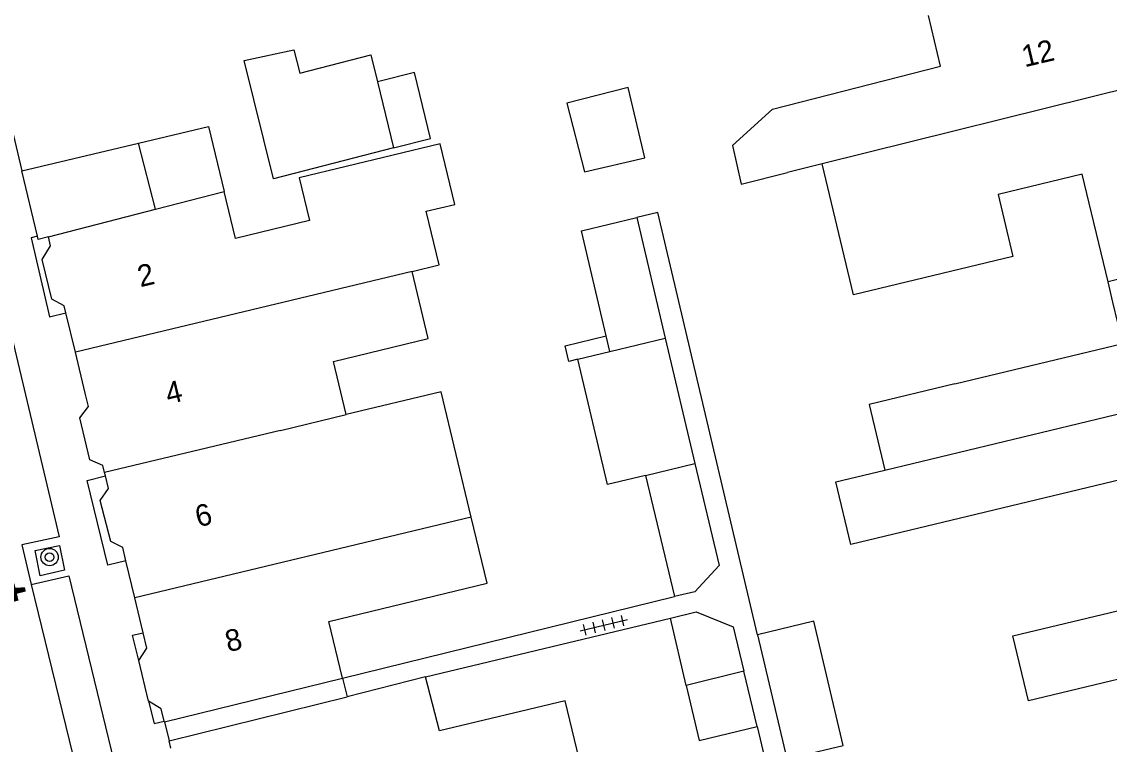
# Model space of a CAD drawing. Extents: x 132998 to 136004, y 396998 to 398512.
# Drawn here: x 133834.3 to 133884.6, y 397389.1 to 397422.6 of the extents above; entities that cross this region are included whole.
import ezdxf

# ---------------------------------------------------------------- set-up
doc = ezdxf.new("R2010")
doc.units = 0
for name, color, linetype in [('gg-afsc-erfafscheiding', 7, 'Continuous'), ('gg-afsc-muur', 7, 'Continuous'), ('gg-anno-huisnummerreeks BGT', 7, 'Continuous'), ('gg-anno-openbare ruimte label', 7, 'Continuous'), ('gg-bbg-gedigitaliseerde bebouwing', 7, 'Continuous'), ('gg-bbg-gedigitaliseerde bebouwing onder overbouw', 7, 'Continuous'), ('gg-bbg-gedigitaliseerde bijgebouw', 7, 'Continuous'), ('gg-bbg-gedigitaliseerde overbouw', 7, 'Continuous'), ('gg-bbg-hoofdgebouw', 7, 'Continuous'), ('gg-bbg-luifel en loopbrug', 7, 'Continuous'), ('gg-bbg-pand overbouw', 7, 'Continuous'), ('gg-bbg-tussenscheiding', 7, 'Continuous'), ('gg-knt-verharding', 7, 'Continuous'), ('gg-knt-verharding nz', 7, 'Continuous'), ('gt-symb-boom', 7, 'Continuous'), ('gt-symb-tegel verharding', 7, 'Continuous')]:
    doc.layers.add(name, color=color, linetype=linetype)

# ---------------------------------------------------------------- blocks, each defined once
blk = doc.blocks.new('gt0-BOOM')
at = {"layer": 'gt-symb-boom'}
for radius in [0.4, 0.2]:
    blk.add_circle((0, 0), radius, dxfattribs=at)
blk = doc.blocks.new('gt0-TEG1')
at = {"layer": 'gt-symb-tegel verharding'}
for p, q in [((-1.125, 0), (1.125, 0)), ((-0.9, -0.25), (-0.9, 0.25)), ((-0.45, -0.25), (-0.45, 0.25)), ((0, -0.25), (0, 0.25)), ((0.45, -0.25), (0.45, 0.25)), ((0.9, -0.25), (0.9, 0.25))]:
    blk.add_line(p, q, dxfattribs=at)

msp = doc.modelspace()

# ---------------------------------------------------------------- linework, layer by layer
at = {"layer": 'gg-afsc-erfafscheiding'}
for p, q in [((133849.135, 397392.195), (133864.489, 397395.977)), ((133852.977, 397392.267), (133864.293, 397394.98)), ((133868.303, 397389.962), (133869.628, 397384.366))]:
    msp.add_line(p, q, dxfattribs=at)
msp.add_lwpolyline([(133868.328, 397394.208), (133863.713, 397413.744), (133862.742, 397413.511)], dxfattribs=at)
at = {"layer": 'gg-afsc-muur'}
msp.add_line((133832.686, 397422.475), (133834.3, 397415.67), dxfattribs=at)
at = {"layer": 'gg-bbg-gedigitaliseerde bebouwing'}
for p, q in [((133834.3, 397415.67), (133839.695, 397416.958)), ((133871.309, 397415.995), (133869.707, 397415.596)), ((133844.182, 397412.548), (133843.659, 397414.716)), ((133849.306, 397404.397), (133848.711, 397406.857)), ((133852.977, 397392.267), (133849.343, 397391.33))]:
    msp.add_line(p, q, dxfattribs=at)
for points in [[(133869.011, 397418.523), (133876.778, 397420.524), (133876.223, 397422.86)], [(133869.011, 397418.523), (133867.167, 397416.855), (133867.574, 397415.065), (133869.707, 397415.596)], [(133839.695, 397416.958), (133842.939, 397417.732), (133843.659, 397414.716)], [(133852.347, 397411.019), (133853.603, 397411.322), (133853.006, 397413.804), (133854.328, 397414.123), (133853.653, 397416.928), (133847.121, 397415.355), (133847.599, 397413.371), (133844.182, 397412.548)], [(133884.532, 397410.539), (133883.339, 397415.518), (133879.445, 397414.585), (133880.135, 397411.706), (133872.758, 397409.94), (133871.309, 397415.995)], [(133848.711, 397406.857), (133853.095, 397407.913), (133852.347, 397411.019)], [(133877.445, 397405.816), (133885.218, 397407.679), (133884.759, 397409.593)], [(133877.445, 397405.816), (133873.479, 397404.862), (133874.209, 397401.831)], [(133855.086, 397399.648), (133853.688, 397405.452), (133849.306, 397404.397)], [(133878.866, 397399.887), (133872.636, 397398.388), (133871.939, 397401.285), (133874.209, 397401.831)], [(133887.181, 397399.756), (133886.699, 397401.765), (133878.866, 397399.887)], [(133849.135, 397392.195), (133848.502, 397394.827), (133855.823, 397396.589), (133855.086, 397399.648)], [(133888.825, 397393.057), (133880.849, 397391.144), (133880.128, 397394.151), (133888.068, 397396.055), (133887.647, 397397.812)], [(133860.191, 397388.018), (133859.436, 397391.153), (133853.624, 397389.756), (133852.977, 397392.267)]]:
    msp.add_lwpolyline(points, dxfattribs=at)
at = {"layer": 'gg-bbg-gedigitaliseerde bebouwing onder overbouw'}
for p, q in [((133892.635, 397412.559), (133884.532, 397410.539)), ((133840.895, 397390.175), (133849.135, 397392.195)), ((133841.11, 397389.301), (133849.343, 397391.33))]:
    msp.add_line(p, q, dxfattribs=at)
at = {"layer": 'gg-bbg-gedigitaliseerde bijgebouw'}
for p, q in [((133862.742, 397413.511), (133864.06, 397407.928)), ((133861.494, 397407.313), (133861.324, 397408.035)), ((133864.06, 397407.928), (133865.43, 397402.128)), ((133860.014, 397406.958), (133861.494, 397407.313)), ((133863.141, 397401.579), (133864.489, 397395.977)), ((133868.328, 397394.208), (133869.684, 397388.466)), ((133867.697, 397392.53), (133865.029, 397391.862)), ((133868.303, 397389.962), (133867.697, 397392.53))]:
    msp.add_line(p, q, dxfattribs=at)
for points in [[(133844.584, 397420.786), (133846.886, 397421.269), (133847.161, 397420.201), (133850.449, 397421.049), (133850.753, 397419.788)], [(133851.49, 397416.735), (133845.944, 397415.305), (133844.584, 397420.786)], [(133851.49, 397416.735), (133853.195, 397417.175), (133852.458, 397420.228), (133850.753, 397419.788)], [(133860.324, 397415.623), (133863.113, 397416.282), (133862.345, 397419.534), (133859.504, 397418.801), (133860.324, 397415.623)], [(133861.324, 397408.035), (133860.176, 397412.896), (133862.742, 397413.511)], [(133863.141, 397401.579), (133861.383, 397401.158), (133860.014, 397406.958)], [(133865.43, 397402.128), (133866.544, 397397.411), (133865.418, 397396.2), (133864.489, 397395.977)], [(133869.684, 397388.466), (133872.288, 397389.091), (133870.932, 397394.832), (133868.328, 397394.208)], [(133865.029, 397391.862), (133865.629, 397389.321), (133868.303, 397389.962)]]:
    msp.add_lwpolyline(points, dxfattribs=at)
at = {"layer": 'gg-bbg-gedigitaliseerde overbouw'}
for p, q in [((133884.759, 397409.593), (133884.532, 397410.539)), ((133849.135, 397392.195), (133849.343, 397391.33))]:
    msp.add_line(p, q, dxfattribs=at)
at = {"layer": 'gg-bbg-hoofdgebouw'}
for p, q in [((133835.025, 397412.646), (133834.3, 397415.67)), ((133835.63, 397412.206), (133835.53, 397412.62)), ((133836.777, 397407.286), (133836.335, 397409.107)), ((133837.237, 397405.387), (133836.777, 397407.286)), ((133838.165, 397401.557), (133838.128, 397401.71)), ((133839.527, 397395.918), (133839.116, 397397.629)), ((133839.915, 397394.301), (133839.527, 397395.918)), ((133840.166, 397391.129), (133839.709, 397393.017)), ((133840.895, 397390.175), (133840.885, 397390.217)), ((133841.196, 397388.954), (133841.11, 397389.301))]:
    msp.add_line(p, q, dxfattribs=at)
for points in [[(133835.53, 397412.62), (133835.06, 397412.5), (133835.025, 397412.646)], [(133836.335, 397409.107), (133836.256, 397409.435), (133835.686, 397409.744), (133835.247, 397411.572), (133835.63, 397412.206)], [(133838.128, 397401.71), (133838.048, 397402.037), (133837.449, 397402.31), (133836.992, 397404.247), (133837.388, 397404.765), (133837.237, 397405.387)], [(133839.116, 397397.629), (133838.969, 397398.242), (133838.421, 397398.528), (133837.931, 397400.424), (133838.306, 397400.982), (133838.165, 397401.557)], [(133839.709, 397393.017), (133840.087, 397393.586), (133839.915, 397394.301)], [(133840.885, 397390.217), (133840.747, 397390.777), (133840.166, 397391.129)]]:
    msp.add_lwpolyline(points, dxfattribs=at)
at = {"layer": 'gg-bbg-luifel en loopbrug'}
msp.add_line((133865.029, 397391.862), (133864.293, 397394.98), dxfattribs=at)
for points in [[(133860.014, 397406.958), (133859.594, 397406.857), (133859.421, 397407.578), (133861.324, 397408.035)], [(133864.293, 397394.98), (133865.488, 397395.267), (133867.204, 397394.577), (133867.697, 397392.53)]]:
    msp.add_lwpolyline(points, dxfattribs=at)
at = {"layer": 'gg-bbg-pand overbouw'}
msp.add_line((133840.895, 397390.175), (133841.11, 397389.301), dxfattribs=at)
at = {"layer": 'gg-bbg-tussenscheiding'}
for p, q in [((133850.753, 397419.788), (133851.49, 397416.735)), ((133885.79, 397419.6), (133871.309, 397415.995)), ((133840.48, 397413.896), (133839.695, 397416.958)), ((133840.48, 397413.896), (133843.659, 397414.716)), ((133835.53, 397412.62), (133840.48, 397413.896)), ((133852.347, 397411.019), (133836.777, 397407.286)), ((133861.494, 397407.313), (133864.06, 397407.928)), ((133874.209, 397401.831), (133894.066, 397406.608)), ((133846.261, 397403.66), (133849.306, 397404.397)), ((133846.261, 397403.66), (133838.128, 397401.71)), ((133863.141, 397401.579), (133865.43, 397402.128)), ((133855.086, 397399.648), (133839.527, 397395.918))]:
    msp.add_line(p, q, dxfattribs=at)
at = {"layer": 'gg-knt-verharding'}
msp.add_line((133834.297, 397398.367), (133834.731, 397396.536), dxfattribs=at)
for points in [[(133835.025, 397412.646), (133834.734, 397412.578), (133835.588, 397408.926), (133836.335, 397409.107)], [(133831.584, 397409.665), (133833.342, 397410.069), (133836.036, 397398.746), (133834.297, 397398.367)], [(133839.116, 397397.629), (133838.285, 397397.428), (133837.329, 397401.353), (133838.165, 397401.557)], [(133836.038, 397398.345), (133836.272, 397397.202), (133835.154, 397396.931), (133834.912, 397398.115), (133836.038, 397398.345)], [(133834.731, 397396.536), (133836.483, 397396.937), (133839.214, 397385.632), (133837.489, 397385.225)], [(133839.709, 397393.017), (133839.427, 397394.183), (133839.915, 397394.301)], [(133840.166, 397391.129), (133840.415, 397390.101), (133840.885, 397390.217)]]:
    msp.add_lwpolyline(points, dxfattribs=at)
at = {"layer": 'gg-knt-verharding nz'}
msp.add_line((133834.731, 397396.536), (133837.489, 397385.225), dxfattribs=at)

# ---------------------------------------------------------------- block references
at = {"layer": 'gt-symb-boom'}
msp.add_blockref('gt0-BOOM', (133835.587, 397397.801), dxfattribs=at)
at = {"layer": 'gt-symb-tegel verharding', "rotation": 13.702889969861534}
msp.add_blockref('gt0-TEG1', (133861.213, 397394.651), dxfattribs=at)

# ---------------------------------------------------------------- texts
at = {"layer": 'gg-anno-huisnummerreeks BGT'}
for s, rotation, p in [('12', 13.3, (133880.676, 397420.465)), ('2', 13.2, (133839.784, 397410.288)), ('4', 13.6, (133841.08, 397404.863)), ('6', 13.6, (133842.455, 397399.176)), ('8', 13.4, (133843.84, 397393.397))]:
    msp.add_text(s, height=1, rotation=rotation, dxfattribs=at).set_placement(p)
at = {"layer": 'gg-anno-openbare ruimte label'}
msp.add_text('Le Sage ten Broekstraat', height=2.5, rotation=283.9, dxfattribs=at).set_placement((133823.64, 397430.278))

doc.saveas('drawing.dxf')
